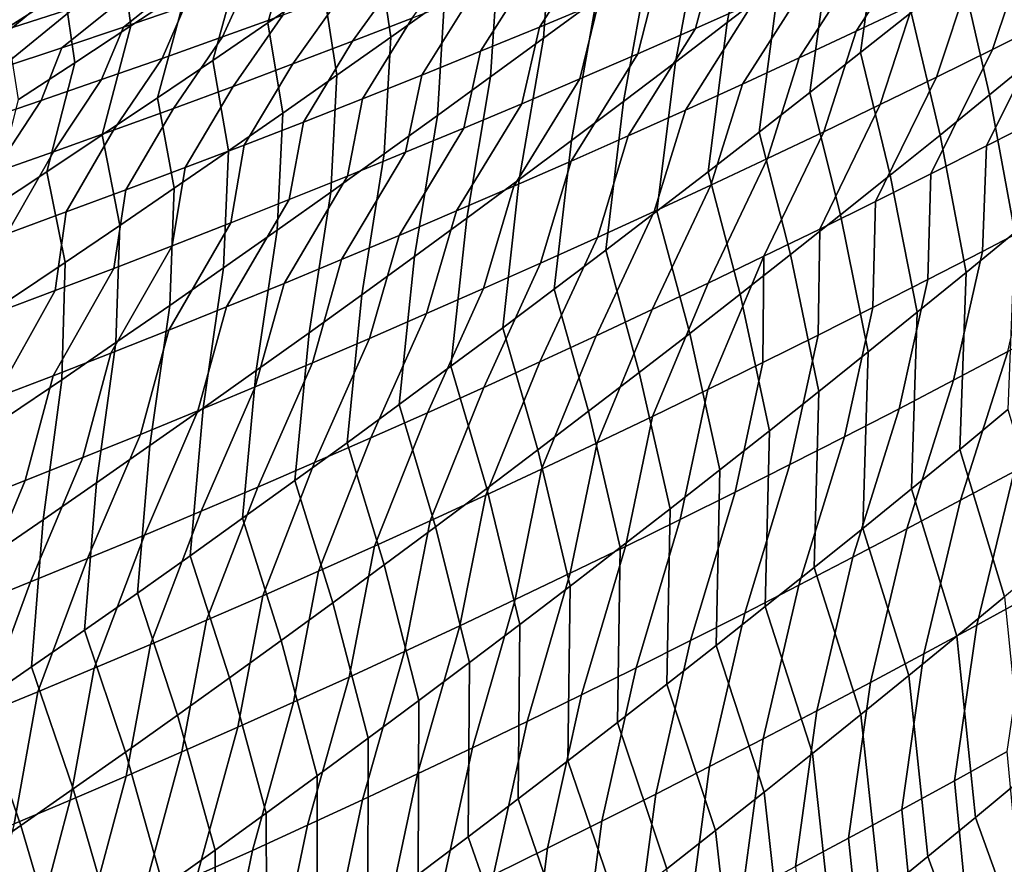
# Model space of a CAD drawing. Header units: metres. Extents: x -240 to 45, y -77 to 27.
# Tile 998 of 1056: x 28.49 to 30.19, y -22.65 to -21.19. Entities that reach past the tile are written whole.
import ezdxf

# ---------------------------------------------------------------- set-up
doc = ezdxf.new("R2010")
doc.units = ezdxf.units.M
doc.layers.add('solid_102011X2', color=7, linetype='CONTINUOUS')

msp = doc.modelspace()

# ---------------------------------------------------------------- linework, layer by layer
at = {"layer": 'solid_102011X2'}
for points in [[(28.947186, -20.806751, 135.066086), (28.178892, -21.011232, 135.125092), (27.886347, -21.195826, 130.809418), (28.661636, -20.989546, 130.746292)], [(29.798096, -21.129772, 80.637054), (29.709076, -21.198204, 80.605949), (29.755713, -20.953608, 80.240875), (29.84594, -20.884897, 80.270775)], [(30.026449, -21.180553, 81.093491), (29.939287, -21.249729, 81.060532), (29.97542, -20.991863, 80.699852), (30.063725, -20.922388, 80.731529)], [(29.011934, -21.133245, 79.239273), (28.917183, -21.198431, 79.213638), (28.970154, -21.010437, 78.833458), (29.066113, -20.94525, 78.857986)], [(29.483656, -21.157606, 80.152313), (29.392506, -21.224888, 80.123169), (29.406639, -21.024277, 79.742714), (29.498749, -20.957186, 79.770515)], [(29.709076, -21.198204, 80.605949), (29.619814, -21.266285, 80.575035), (29.665257, -21.021965, 80.211166), (29.755713, -20.953608, 80.240875)], [(30.150875, -20.981882, 123.703789), (30.051939, -21.028173, 123.742867), (29.931356, -21.213169, 123.418007), (30.029139, -21.166895, 123.378716)], [(28.661636, -20.989546, 130.746292), (27.886347, -21.195826, 130.809418), (28.237934, -21.183296, 127.414101), (28.341431, -21.155344, 127.362411)], [(29.221766, -21.157364, 79.687668), (29.129, -21.22336, 79.660431), (29.106476, -21.06768, 79.265099), (29.200811, -21.001741, 79.291115)], [(29.939287, -21.249729, 81.060532), (29.851875, -21.318563, 81.027771), (29.886877, -21.060991, 80.668358), (29.97542, -20.991863, 80.699852)], [(28.777653, -21.13966, 78.784958), (28.681108, -21.20369, 78.760994), (28.66456, -21.080662, 78.360275), (28.762722, -21.016819, 78.383095)], [(28.917183, -21.198431, 79.213638), (28.822226, -21.263239, 79.188194), (28.874001, -21.075241, 78.809113), (28.970154, -21.010437, 78.833458)], [(29.392506, -21.224888, 80.123169), (29.301125, -21.291809, 80.094208), (29.314312, -21.091003, 79.715103), (29.406639, -21.024277, 79.742714)], [(29.473921, -21.067993, 124.717171), (29.385653, -21.205875, 124.36937), (29.487097, -21.163599, 124.332817), (29.576244, -21.026117, 124.680962)], [(29.619814, -21.266285, 80.575035), (29.530308, -21.334015, 80.544312), (29.574572, -21.089964, 80.181648), (29.665257, -21.021965, 80.211166)], [(29.689569, -21.077465, 124.258781), (29.654629, -21.208265, 123.896111), (29.754185, -21.164009, 123.858261), (29.790592, -21.033613, 124.221298)], [(30.051939, -21.028173, 123.742867), (29.952843, -21.073959, 123.781631), (29.833412, -21.258942, 123.456993), (29.931356, -21.213169, 123.418007)], [(30.224201, -21.072851, 123.299217), (30.16678, -21.244423, 122.955338), (30.26343, -21.196114, 122.914413), (30.321478, -21.025089, 123.25901)], [(28.566216, -21.14411, 78.337631), (28.467686, -21.207155, 78.315186), (28.455379, -21.099463, 77.912834), (28.555567, -21.036646, 77.934196)], [(30.247009, -21.252823, 81.545494), (30.161743, -21.32255, 81.510689), (30.113361, -21.111038, 81.12664), (30.200027, -21.041185, 81.159996)], [(28.906916, -21.065563, 126.06337), (28.79953, -21.101669, 126.096481), (28.668163, -21.205893, 125.750214), (28.774107, -21.169735, 125.717239)], [(29.129, -21.22336, 79.660431), (29.036015, -21.288984, 79.633377), (29.011934, -21.133245, 79.239273), (29.106476, -21.06768, 79.265099)], [(29.150761, -21.108074, 125.210976), (29.063341, -21.230175, 124.858887), (29.166172, -21.190435, 124.823929), (29.254478, -21.068764, 125.1763)], [(29.371466, -21.109341, 124.753067), (29.284073, -21.24762, 124.405602), (29.385653, -21.205875, 124.36937), (29.473921, -21.067993, 124.717171)], [(29.851875, -21.318563, 81.027771), (29.764212, -21.387056, 80.995209), (29.798096, -21.129772, 80.637054), (29.886877, -21.060991, 80.668358)], [(28.681108, -21.20369, 78.760994), (28.584368, -21.26733, 78.737228), (28.566216, -21.14411, 78.337631), (28.66456, -21.080662, 78.360275)], [(28.822226, -21.263239, 79.188194), (28.727058, -21.327662, 79.162949), (28.777653, -21.13966, 78.784958), (28.874001, -21.075241, 78.809113)], [(29.588404, -21.120794, 124.295959), (29.554924, -21.252007, 123.933647), (29.654629, -21.208265, 123.896111), (29.689569, -21.077465, 124.258781)], [(29.952843, -21.073959, 123.781631), (29.85359, -21.11924, 123.820099), (29.73531, -21.304211, 123.495667), (29.833412, -21.258942, 123.456993)], [(30.126755, -21.120121, 123.339119), (30.06995, -21.29224, 122.995956), (30.16678, -21.244423, 122.955338), (30.224201, -21.072851, 123.299217)], [(28.564844, -21.133036, 126.556313), (28.47677, -21.20664, 126.193901), (28.584454, -21.172211, 126.161751), (28.673489, -21.099073, 126.524269)], [(28.79953, -21.101669, 126.096481), (28.692041, -21.137218, 126.129272), (28.56212, -21.241495, 125.782875), (28.668163, -21.205893, 125.750214)], [(28.879948, -21.133024, 125.683937), (28.838926, -21.222771, 125.313141), (28.942982, -21.185081, 125.279404), (28.985683, -21.095764, 125.65033)], [(29.301125, -21.291809, 80.094208), (29.209509, -21.358368, 80.065445), (29.221766, -21.157364, 79.687668), (29.314312, -21.091003, 79.715103)], [(29.530308, -21.334015, 80.544312), (29.440557, -21.40139, 80.513779), (29.483656, -21.157606, 80.152313), (29.574572, -21.089964, 80.181648)], [(28.410254, -21.149635, 126.991402), (28.347275, -21.199286, 126.619438), (28.456106, -21.166441, 126.588036), (28.521269, -21.117041, 126.959801)], [(29.046928, -21.146849, 125.245346), (28.96039, -21.269375, 124.893524), (29.063341, -21.230175, 124.858887), (29.150761, -21.108074, 125.210976)], [(29.268881, -21.150156, 124.788651), (29.182364, -21.28883, 124.441513), (29.284073, -21.24762, 124.405602), (29.371466, -21.109341, 124.753067)], [(29.487097, -21.163599, 124.332817), (29.455076, -21.295227, 123.970871), (29.554924, -21.252007, 123.933647), (29.588404, -21.120794, 124.295959)], [(29.85359, -21.11924, 123.820099), (29.754185, -21.164009, 123.858261), (29.637051, -21.34897, 123.534027), (29.73531, -21.304211, 123.495667)], [(30.029139, -21.166895, 123.378716), (29.972946, -21.339558, 123.036255), (30.06995, -21.29224, 122.995956), (30.126755, -21.120121, 123.339119)], [(30.161743, -21.32255, 81.510689), (30.07622, -21.391947, 81.476082), (30.026449, -21.180553, 81.093491), (30.113361, -21.111038, 81.12664)], [(28.456106, -21.166441, 126.588036), (28.368994, -21.240507, 126.225731), (28.47677, -21.20664, 126.193901), (28.564844, -21.133036, 126.556313)], [(28.692041, -21.137218, 126.129272), (28.584454, -21.172211, 126.161751), (28.455978, -21.276535, 125.815208), (28.56212, -21.241495, 125.782875)], [(28.774107, -21.169735, 125.717239), (28.734762, -21.259914, 125.346558), (28.838926, -21.222771, 125.313141), (28.879948, -21.133024, 125.683937)], [(29.036015, -21.288984, 79.633377), (28.942812, -21.354239, 79.606522), (28.917183, -21.198431, 79.213638), (29.011934, -21.133245, 79.239273)], [(29.764212, -21.387056, 80.995209), (29.676294, -21.455204, 80.962837), (29.709076, -21.198204, 80.605949), (29.798096, -21.129772, 80.637054)], [(28.584368, -21.26733, 78.737228), (28.487431, -21.330578, 78.713654), (28.467686, -21.207155, 78.315186), (28.566216, -21.14411, 78.337631)], [(28.727058, -21.327662, 79.162949), (28.631683, -21.391701, 79.137894), (28.681108, -21.20369, 78.760994), (28.777653, -21.13966, 78.784958)], [(28.942982, -21.185081, 125.279404), (28.857325, -21.308029, 124.927841), (28.96039, -21.269375, 124.893524), (29.046928, -21.146849, 125.245346)], [(29.166172, -21.190435, 124.823929), (29.080524, -21.329502, 124.477104), (29.182364, -21.28883, 124.441513), (29.268881, -21.150156, 124.788651)], [(30.359898, -21.147316, 122.873184), (30.26343, -21.196114, 122.914413), (30.156122, -21.410801, 122.600739), (30.251543, -21.362057, 122.559151)], [(28.668163, -21.205893, 125.750214), (28.630495, -21.296507, 125.379662), (28.734762, -21.259914, 125.346558), (28.774107, -21.169735, 125.717239)], [(29.209509, -21.358368, 80.065445), (29.117659, -21.424561, 80.036873), (29.129, -21.22336, 79.660431), (29.221766, -21.157364, 79.687668)], [(29.440557, -21.40139, 80.513779), (29.350561, -21.46841, 80.483437), (29.392506, -21.224888, 80.123169), (29.483656, -21.157606, 80.152313)], [(29.385653, -21.205875, 124.36937), (29.355087, -21.337925, 124.007767), (29.455076, -21.295227, 123.970871), (29.487097, -21.163599, 124.332817)], [(29.754185, -21.164009, 123.858261), (29.654629, -21.208265, 123.896111), (29.538639, -21.393221, 123.572067), (29.637051, -21.34897, 123.534027)], [(29.931356, -21.213169, 123.418007), (29.875769, -21.386377, 123.076241), (29.972946, -21.339558, 123.036255), (30.029139, -21.166895, 123.378716)], [(28.584454, -21.172211, 126.161751), (28.47677, -21.20664, 126.193901), (28.349745, -21.311014, 125.847214), (28.455978, -21.276535, 125.815208)], [(28.838926, -21.222771, 125.313141), (28.754147, -21.346136, 124.96183), (28.857325, -21.308029, 124.927841), (28.942982, -21.185081, 125.279404)], [(30.07622, -21.391947, 81.476082), (29.990437, -21.46101, 81.441673), (29.939287, -21.249729, 81.060532), (30.026449, -21.180553, 81.093491)], [(28.56212, -21.241495, 125.782875), (28.526129, -21.332548, 125.412437), (28.630495, -21.296507, 125.379662), (28.668163, -21.205893, 125.750214)], [(28.631683, -21.391701, 79.137894), (28.536097, -21.455351, 79.113037), (28.584368, -21.26733, 78.737228), (28.681108, -21.20369, 78.760994)], [(28.942812, -21.354239, 79.606522), (28.849386, -21.419119, 79.579857), (28.822226, -21.263239, 79.188194), (28.917183, -21.198431, 79.213638)], [(29.063341, -21.230175, 124.858887), (28.978561, -21.369633, 124.512367), (29.080524, -21.329502, 124.477104), (29.166172, -21.190435, 124.823929)], [(29.284073, -21.24762, 124.405602), (29.254959, -21.380098, 124.04435), (29.355087, -21.337925, 124.007767), (29.385653, -21.205875, 124.36937)], [(29.676294, -21.455204, 80.962837), (29.588121, -21.523005, 80.930664), (29.619814, -21.266285, 80.575035), (29.709076, -21.198204, 80.605949)], [(30.26343, -21.196114, 122.914413), (30.16678, -21.244423, 122.955338), (30.060516, -21.459061, 122.642006), (30.156122, -21.410801, 122.600739)], [(28.734762, -21.259914, 125.346558), (28.650862, -21.383694, 124.995499), (28.754147, -21.346136, 124.96183), (28.838926, -21.222771, 125.313141)], [(29.654629, -21.208265, 123.896111), (29.554924, -21.252007, 123.933647), (29.440079, -21.436956, 123.609787), (29.538639, -21.393221, 123.572067)], [(29.833412, -21.258942, 123.456993), (29.778421, -21.432693, 123.115906), (29.875769, -21.386377, 123.076241), (29.931356, -21.213169, 123.418007)], [(28.96039, -21.269375, 124.893524), (28.876476, -21.40922, 124.547302), (28.978561, -21.369633, 124.512367), (29.063341, -21.230175, 124.858887)], [(29.117659, -21.424561, 80.036873), (29.025574, -21.490385, 80.008499), (29.036015, -21.288984, 79.633377), (29.129, -21.22336, 79.660431)], [(29.350561, -21.46841, 80.483437), (29.260317, -21.535074, 80.453293), (29.301125, -21.291809, 80.094208), (29.392506, -21.224888, 80.123169)], [(28.455978, -21.276535, 125.815208), (28.421663, -21.368034, 125.444885), (28.526129, -21.332548, 125.412437), (28.56212, -21.241495, 125.782875)], [(29.182364, -21.28883, 124.441513), (29.154696, -21.421741, 124.080612), (29.254959, -21.380098, 124.04435), (29.284073, -21.24762, 124.405602)], [(29.554924, -21.252007, 123.933647), (29.455076, -21.295227, 123.970871), (29.34137, -21.480175, 123.647186), (29.440079, -21.436956, 123.609787)], [(29.990437, -21.46101, 81.441673), (29.90439, -21.529741, 81.407471), (29.851875, -21.318563, 81.027771), (29.939287, -21.249729, 81.060532)], [(30.16678, -21.244423, 122.955338), (30.06995, -21.29224, 122.995956), (29.964725, -21.506832, 122.682953), (30.060516, -21.459061, 122.642006)], [(30.289331, -21.490421, 81.916954), (30.205473, -21.559822, 81.880745), (30.161743, -21.32255, 81.510689), (30.247009, -21.252823, 81.545494)], [(28.536097, -21.455351, 79.113037), (28.440302, -21.518612, 79.088379), (28.487431, -21.330578, 78.713654), (28.584368, -21.26733, 78.737228)], [(28.630495, -21.296507, 125.379662), (28.54747, -21.420696, 125.028839), (28.650862, -21.383694, 124.995499), (28.734762, -21.259914, 125.346558)], [(28.849386, -21.419119, 79.579857), (28.755741, -21.483625, 79.553398), (28.727058, -21.327662, 79.162949), (28.822226, -21.263239, 79.188194)], [(28.857325, -21.308029, 124.927841), (28.774273, -21.448257, 124.581909), (28.876476, -21.40922, 124.547302), (28.96039, -21.269375, 124.893524)], [(29.588121, -21.523005, 80.930664), (29.499691, -21.59046, 80.898689), (29.530308, -21.334015, 80.544312), (29.619814, -21.266285, 80.575035)], [(29.73531, -21.304211, 123.495667), (29.680908, -21.478504, 123.155251), (29.778421, -21.432693, 123.115906), (29.833412, -21.258942, 123.456993)], [(29.025574, -21.490385, 80.008499), (28.933256, -21.555843, 79.980324), (28.942812, -21.354239, 79.606522), (29.036015, -21.288984, 79.633377)], [(29.080524, -21.329502, 124.477104), (29.0543, -21.462852, 124.116539), (29.154696, -21.421741, 124.080612), (29.182364, -21.28883, 124.441513)], [(28.526129, -21.332548, 125.412437), (28.443975, -21.457144, 125.061844), (28.54747, -21.420696, 125.028839), (28.630495, -21.296507, 125.379662)], [(29.260317, -21.535074, 80.453293), (29.169827, -21.601379, 80.423347), (29.209509, -21.358368, 80.065445), (29.301125, -21.291809, 80.094208)], [(29.455076, -21.295227, 123.970871), (29.355087, -21.337925, 124.007767), (29.242517, -21.522873, 123.684258), (29.34137, -21.480175, 123.647186)], [(29.637051, -21.34897, 123.534027), (29.583233, -21.523806, 123.194275), (29.680908, -21.478504, 123.155251), (29.73531, -21.304211, 123.495667)], [(30.06995, -21.29224, 122.995956), (29.972946, -21.339558, 123.036255), (29.868755, -21.55411, 122.723587), (29.964725, -21.506832, 122.682953)], [(28.754147, -21.346136, 124.96183), (28.671957, -21.486746, 124.616188), (28.774273, -21.448257, 124.581909), (28.857325, -21.308029, 124.927841)], [(29.90439, -21.529741, 81.407471), (29.818081, -21.598137, 81.373459), (29.764212, -21.387056, 80.995209), (29.851875, -21.318563, 81.027771)], [(30.205473, -21.559822, 81.880745), (30.121344, -21.628901, 81.844734), (30.07622, -21.391947, 81.476082), (30.161743, -21.32255, 81.510689)], [(28.421663, -21.368034, 125.444885), (28.340384, -21.493031, 125.094513), (28.443975, -21.457144, 125.061844), (28.526129, -21.332548, 125.412437)], [(28.755741, -21.483625, 79.553398), (28.661875, -21.547752, 79.52713), (28.631683, -21.391701, 79.137894), (28.727058, -21.327662, 79.162949)], [(28.978561, -21.369633, 124.512367), (28.953775, -21.503428, 124.152145), (29.0543, -21.462852, 124.116539), (29.080524, -21.329502, 124.477104)], [(29.355087, -21.337925, 124.007767), (29.254959, -21.380098, 124.04435), (29.143524, -21.565048, 123.720993), (29.242517, -21.522873, 123.684258)], [(29.499691, -21.59046, 80.898689), (29.411003, -21.657564, 80.866913), (29.440557, -21.40139, 80.513779), (29.530308, -21.334015, 80.544312)], [(29.972946, -21.339558, 123.036255), (29.875769, -21.386377, 123.076241), (29.772608, -21.600891, 122.763893), (29.868755, -21.55411, 122.723587)], [(28.650862, -21.383694, 124.995499), (28.569529, -21.524679, 124.650124), (28.671957, -21.486746, 124.616188), (28.754147, -21.346136, 124.96183)], [(28.933256, -21.555843, 79.980324), (28.840702, -21.620928, 79.952354), (28.849386, -21.419119, 79.579857), (28.942812, -21.354239, 79.606522)], [(29.169827, -21.601379, 80.423347), (29.079088, -21.667324, 80.3936), (29.117659, -21.424561, 80.036873), (29.209509, -21.358368, 80.065445)], [(29.538639, -21.393221, 123.572067), (29.485395, -21.568594, 123.232964), (29.583233, -21.523806, 123.194275), (29.637051, -21.34897, 123.534027)], [(28.876476, -21.40922, 124.547302), (28.853127, -21.543463, 124.187416), (28.953775, -21.503428, 124.152145), (28.978561, -21.369633, 124.512367)], [(30.156122, -21.410801, 122.600739), (30.149593, -21.5926, 122.253723), (30.243811, -21.543476, 122.211449), (30.251543, -21.362057, 122.559151)], [(28.54747, -21.420696, 125.028839), (28.466991, -21.562057, 124.683731), (28.569529, -21.524679, 124.650124), (28.650862, -21.383694, 124.995499)], [(28.661875, -21.547752, 79.52713), (28.567787, -21.6115, 79.501068), (28.536097, -21.455351, 79.113037), (28.631683, -21.391701, 79.137894)], [(29.254959, -21.380098, 124.04435), (29.154696, -21.421741, 124.080612), (29.044394, -21.606693, 123.757408), (29.143524, -21.565048, 123.720993)], [(29.875769, -21.386377, 123.076241), (29.778421, -21.432693, 123.115906), (29.676289, -21.647173, 122.803871), (29.772608, -21.600891, 122.763893)], [(29.818081, -21.598137, 81.373459), (29.731506, -21.666193, 81.339653), (29.676294, -21.455204, 80.962837), (29.764212, -21.387056, 80.995209)], [(30.121344, -21.628901, 81.844734), (30.036945, -21.697655, 81.808929), (29.990437, -21.46101, 81.441673), (30.07622, -21.391947, 81.476082)], [(28.774273, -21.448257, 124.581909), (28.752354, -21.582956, 124.222359), (28.853127, -21.543463, 124.187416), (28.876476, -21.40922, 124.547302)], [(29.411003, -21.657564, 80.866913), (29.322056, -21.724319, 80.835327), (29.350561, -21.46841, 80.483437), (29.440557, -21.40139, 80.513779)], [(29.440079, -21.436956, 123.609787), (29.387402, -21.612867, 123.271332), (29.485395, -21.568594, 123.232964), (29.538639, -21.393221, 123.572067)], [(28.443975, -21.457144, 125.061844), (28.364351, -21.598875, 124.716995), (28.466991, -21.562057, 124.683731), (28.54747, -21.420696, 125.028839)], [(28.840702, -21.620928, 79.952354), (28.747913, -21.68564, 79.924583), (28.755741, -21.483625, 79.553398), (28.849386, -21.419119, 79.579857)], [(29.154696, -21.421741, 124.080612), (29.0543, -21.462852, 124.116539), (28.945127, -21.64781, 123.793488), (29.044394, -21.606693, 123.757408)], [(29.079088, -21.667324, 80.3936), (28.988102, -21.732906, 80.364052), (29.025574, -21.490385, 80.008499), (29.117659, -21.424561, 80.036873)], [(30.060516, -21.459061, 122.642006), (30.05518, -21.641247, 122.295677), (30.149593, -21.5926, 122.253723), (30.156122, -21.410801, 122.600739)], [(29.34137, -21.480175, 123.647186), (29.289255, -21.65662, 123.309357), (29.387402, -21.612867, 123.271332), (29.440079, -21.436956, 123.609787)], [(29.778421, -21.432693, 123.115906), (29.680908, -21.478504, 123.155251), (29.579796, -21.692951, 122.843521), (29.676289, -21.647173, 122.803871)], [(28.567787, -21.6115, 79.501068), (28.473478, -21.674862, 79.475204), (28.440302, -21.518612, 79.088379), (28.536097, -21.455351, 79.113037)], [(28.671957, -21.486746, 124.616188), (28.651463, -21.621904, 124.256958), (28.752354, -21.582956, 124.222359), (28.774273, -21.448257, 124.581909)], [(29.731506, -21.666193, 81.339653), (29.644665, -21.733912, 81.306053), (29.588121, -21.523005, 80.930664), (29.676294, -21.455204, 80.962837)], [(29.964725, -21.506832, 122.682953), (29.960575, -21.689411, 122.337311), (30.05518, -21.641247, 122.295677), (30.060516, -21.459061, 122.642006)], [(29.0543, -21.462852, 124.116539), (28.953775, -21.503428, 124.152145), (28.845732, -21.688391, 123.829231), (28.945127, -21.64781, 123.793488)], [(29.322056, -21.724319, 80.835327), (29.232847, -21.790722, 80.803947), (29.260317, -21.535074, 80.453293), (29.350561, -21.46841, 80.483437)], [(30.036945, -21.697655, 81.808929), (29.952272, -21.766083, 81.773323), (29.90439, -21.529741, 81.407471), (29.990437, -21.46101, 81.441673)], [(28.569529, -21.524679, 124.650124), (28.550457, -21.660303, 124.291222), (28.651463, -21.621904, 124.256958), (28.671957, -21.486746, 124.616188)], [(28.747913, -21.68564, 79.924583), (28.654888, -21.749977, 79.897018), (28.661875, -21.547752, 79.52713), (28.755741, -21.483625, 79.553398)], [(28.988102, -21.732906, 80.364052), (28.896868, -21.798124, 80.334709), (28.933256, -21.555843, 79.980324), (29.025574, -21.490385, 80.008499)], [(29.242517, -21.522873, 123.684258), (29.190958, -21.699852, 123.347054), (29.289255, -21.65662, 123.309357), (29.34137, -21.480175, 123.647186)], [(29.680908, -21.478504, 123.155251), (29.583233, -21.523806, 123.194275), (29.483137, -21.738226, 122.882843), (29.579796, -21.692951, 122.843521)], [(28.953775, -21.503428, 124.152145), (28.853127, -21.543463, 124.187416), (28.746206, -21.728434, 123.864639), (28.845732, -21.688391, 123.829231)], [(29.868755, -21.55411, 122.723587), (29.865784, -21.737093, 122.378616), (29.960575, -21.689411, 122.337311), (29.964725, -21.506832, 122.682953)], [(28.466991, -21.562057, 124.683731), (28.449339, -21.698153, 124.32515), (28.550457, -21.660303, 124.291222), (28.569529, -21.524679, 124.650124)], [(29.143524, -21.565048, 123.720993), (29.092512, -21.742558, 123.384407), (29.190958, -21.699852, 123.347054), (29.242517, -21.522873, 123.684258)], [(29.583233, -21.523806, 123.194275), (29.485395, -21.568594, 123.232964), (29.386312, -21.782991, 122.921829), (29.483137, -21.738226, 122.882843)], [(29.644665, -21.733912, 81.306053), (29.557556, -21.801291, 81.272644), (29.499691, -21.59046, 80.898689), (29.588121, -21.523005, 80.930664)], [(28.853127, -21.543463, 124.187416), (28.752354, -21.582956, 124.222359), (28.646557, -21.767939, 123.899704), (28.746206, -21.728434, 123.864639)], [(29.232847, -21.790722, 80.803947), (29.143377, -21.856771, 80.772774), (29.169827, -21.601379, 80.423347), (29.260317, -21.535074, 80.453293)], [(29.952272, -21.766083, 81.773323), (29.867325, -21.834183, 81.737923), (29.818081, -21.598137, 81.373459), (29.90439, -21.529741, 81.407471)], [(30.149593, -21.5926, 122.253723), (30.099361, -21.814842, 121.937065), (30.192959, -21.765406, 121.894028), (30.243811, -21.543476, 122.211449)], [(28.654888, -21.749977, 79.897018), (28.561628, -21.813934, 79.869667), (28.567787, -21.6115, 79.501068), (28.661875, -21.547752, 79.52713)], [(28.896868, -21.798124, 80.334709), (28.805386, -21.862974, 80.30558), (28.840702, -21.620928, 79.952354), (28.933256, -21.555843, 79.980324)], [(29.772608, -21.600891, 122.763893), (29.770805, -21.784286, 122.419601), (29.865784, -21.737093, 122.378616), (29.868755, -21.55411, 122.723587)], [(30.193411, -21.865362, 82.211937), (30.110226, -21.933949, 82.174591), (30.121344, -21.628901, 81.844734), (30.205473, -21.559822, 81.880745)], [(29.044394, -21.606693, 123.757408), (28.993923, -21.784733, 123.421425), (29.092512, -21.742558, 123.384407), (29.143524, -21.565048, 123.720993)], [(29.485395, -21.568594, 123.232964), (29.387402, -21.612867, 123.271332), (29.28933, -21.827244, 122.960472), (29.386312, -21.782991, 122.921829)], [(28.752354, -21.582956, 124.222359), (28.651463, -21.621904, 124.256958), (28.546787, -21.806898, 123.934425), (28.646557, -21.767939, 123.899704)], [(29.557556, -21.801291, 81.272644), (29.470177, -21.868326, 81.239441), (29.411003, -21.657564, 80.866913), (29.499691, -21.59046, 80.898689)], [(30.05518, -21.641247, 122.295677), (30.005562, -21.863806, 121.979767), (30.099361, -21.814842, 121.937065), (30.149593, -21.5926, 122.253723)], [(28.561628, -21.813934, 79.869667), (28.468132, -21.877512, 79.842522), (28.473478, -21.674862, 79.475204), (28.567787, -21.6115, 79.501068)], [(28.945127, -21.64781, 123.793488), (28.895191, -21.826376, 123.458099), (28.993923, -21.784733, 123.421425), (29.044394, -21.606693, 123.757408)], [(29.143377, -21.856771, 80.772774), (29.053646, -21.922464, 80.741798), (29.079088, -21.667324, 80.3936), (29.169827, -21.601379, 80.423347)], [(29.387402, -21.612867, 123.271332), (29.289255, -21.65662, 123.309357), (29.192186, -21.870979, 122.998779), (29.28933, -21.827244, 122.960472)], [(29.772608, -21.600891, 122.763893), (29.676289, -21.647173, 122.803871), (29.580307, -21.877193, 122.500557), (29.675646, -21.830988, 122.460243)], [(29.772608, -21.600891, 122.763893), (29.675646, -21.830988, 122.460243), (29.770805, -21.784286, 122.419601)], [(29.867325, -21.834183, 81.737923), (29.782103, -21.901953, 81.702721), (29.731506, -21.666193, 81.339653), (29.818081, -21.598137, 81.373459)], [(28.651463, -21.621904, 124.256958), (28.550457, -21.660303, 124.291222), (28.446899, -21.84531, 123.968803), (28.546787, -21.806898, 123.934425)], [(28.805386, -21.862974, 80.30558), (28.713655, -21.927458, 80.276657), (28.747913, -21.68564, 79.924583), (28.840702, -21.620928, 79.952354)], [(30.110226, -21.933949, 82.174591), (30.026756, -22.002216, 82.137451), (30.036945, -21.697655, 81.808929), (30.121344, -21.628901, 81.844734)], [(29.676289, -21.647173, 122.803871), (29.579796, -21.692951, 122.843521), (29.484793, -21.922903, 122.540535), (29.580307, -21.877193, 122.500557)], [(29.960575, -21.689411, 122.337311), (29.91156, -21.912292, 122.022141), (30.005562, -21.863806, 121.979767), (30.05518, -21.641247, 122.295677)], [(28.550457, -21.660303, 124.291222), (28.449339, -21.698153, 124.32515), (28.346897, -21.883173, 124.002838), (28.446899, -21.84531, 123.968803)], [(28.845732, -21.688391, 123.829231), (28.796322, -21.867481, 123.494423), (28.895191, -21.826376, 123.458099), (28.945127, -21.64781, 123.793488)], [(29.289255, -21.65662, 123.309357), (29.190958, -21.699852, 123.347054), (29.094887, -21.914196, 123.036743), (29.192186, -21.870979, 122.998779)], [(29.470177, -21.868326, 81.239441), (29.382524, -21.935019, 81.206444), (29.322056, -21.724319, 80.835327), (29.411003, -21.657564, 80.866913)], [(29.053646, -21.922464, 80.741798), (28.963655, -21.987799, 80.711029), (28.988102, -21.732906, 80.364052), (29.079088, -21.667324, 80.3936)], [(29.782103, -21.901953, 81.702721), (29.696604, -21.969393, 81.667732), (29.644665, -21.733912, 81.306053), (29.731506, -21.666193, 81.339653)], [(28.713655, -21.927458, 80.276657), (28.621677, -21.991568, 80.24794), (28.654888, -21.749977, 79.897018), (28.747913, -21.68564, 79.924583)], [(28.746206, -21.728434, 123.864639), (28.697319, -21.908047, 123.530403), (28.796322, -21.867481, 123.494423), (28.845732, -21.688391, 123.829231)], [(29.579796, -21.692951, 122.843521), (29.483137, -21.738226, 122.882843), (29.389105, -21.968109, 122.580177), (29.484793, -21.922903, 122.540535)], [(29.865784, -21.737093, 122.378616), (29.817362, -21.960295, 122.064178), (29.91156, -21.912292, 122.022141), (29.960575, -21.689411, 122.337311)], [(30.026756, -22.002216, 82.137451), (29.943001, -22.070164, 82.100525), (29.952272, -21.766083, 81.773323), (30.036945, -21.697655, 81.808929)], [(29.190958, -21.699852, 123.347054), (29.092512, -21.742558, 123.384407), (28.997438, -21.95689, 123.074356), (29.094887, -21.914196, 123.036743)], [(28.646557, -21.767939, 123.899704), (28.598185, -21.948069, 123.566032), (28.697319, -21.908047, 123.530403), (28.746206, -21.728434, 123.864639)], [(29.382524, -21.935019, 81.206444), (29.294601, -22.001366, 81.173645), (29.232847, -21.790722, 80.803947), (29.322056, -21.724319, 80.835327)], [(30.28635, -21.7155, 121.85067), (30.192959, -21.765406, 121.894028), (30.111654, -22.021746, 121.603386), (30.204174, -21.971956, 121.559532)], [(28.963655, -21.987799, 80.711029), (28.873404, -22.052774, 80.680481), (28.896868, -21.798124, 80.334709), (28.988102, -21.732906, 80.364052)], [(29.092512, -21.742558, 123.384407), (28.993923, -21.784733, 123.421425), (28.899839, -21.999058, 123.111626), (28.997438, -21.95689, 123.074356)], [(29.483137, -21.738226, 122.882843), (29.386312, -21.782991, 122.921829), (29.293249, -22.012812, 122.619469), (29.389105, -21.968109, 122.580177)], [(29.696604, -21.969393, 81.667732), (29.610825, -22.036501, 81.632942), (29.557556, -21.801291, 81.272644), (29.644665, -21.733912, 81.306053)], [(29.770805, -21.784286, 122.419601), (29.722969, -22.007814, 122.105881), (29.817362, -21.960295, 122.064178), (29.865784, -21.737093, 122.378616)], [(28.621677, -21.991568, 80.24794), (28.529451, -22.055305, 80.219444), (28.561628, -21.813934, 79.869667), (28.654888, -21.749977, 79.897018)], [(29.943001, -22.070164, 82.100525), (29.858959, -22.137791, 82.063797), (29.867325, -21.834183, 81.737923), (29.952272, -21.766083, 81.773323)], [(30.192959, -21.765406, 121.894028), (30.099361, -21.814842, 121.937065), (30.018923, -22.071072, 121.646904), (30.111654, -22.021746, 121.603386)], [(28.546787, -21.806898, 123.934425), (28.49892, -21.987545, 123.601318), (28.598185, -21.948069, 123.566032), (28.646557, -21.767939, 123.899704)], [(29.386312, -21.782991, 122.921829), (29.28933, -21.827244, 122.960472), (29.197226, -22.057005, 122.658424), (29.293249, -22.012812, 122.619469)], [(28.873404, -22.052774, 80.680481), (28.78289, -22.117388, 80.650139), (28.805386, -21.862974, 80.30558), (28.896868, -21.798124, 80.334709)], [(28.993923, -21.784733, 123.421425), (28.895191, -21.826376, 123.458099), (28.802095, -22.040695, 123.148552), (28.899839, -21.999058, 123.111626)], [(29.294601, -22.001366, 81.173645), (29.206404, -22.067368, 81.141052), (29.143377, -21.856771, 80.772774), (29.232847, -21.790722, 80.803947)], [(29.675646, -21.830988, 122.460243), (29.628387, -22.054842, 122.14724), (29.722969, -22.007814, 122.105881), (29.770805, -21.784286, 122.419601)], [(28.446899, -21.84531, 123.968803), (28.399534, -22.02647, 123.636238), (28.49892, -21.987545, 123.601318), (28.546787, -21.806898, 123.934425)], [(28.529451, -22.055305, 80.219444), (28.436977, -22.118666, 80.191162), (28.468132, -21.877512, 79.842522), (28.561628, -21.813934, 79.869667)], [(29.610825, -22.036501, 81.632942), (29.524765, -22.103273, 81.598358), (29.470177, -21.868326, 81.239441), (29.557556, -21.801291, 81.272644)], [(30.099361, -21.814842, 121.937065), (30.005562, -21.863806, 121.979767), (29.92598, -22.119932, 121.690079), (30.018923, -22.071072, 121.646904)], [(28.895191, -21.826376, 123.458099), (28.796322, -21.867481, 123.494423), (28.704208, -22.081797, 123.18512), (28.802095, -22.040695, 123.148552)], [(29.28933, -21.827244, 122.960472), (29.192186, -21.870979, 122.998779), (29.10104, -22.100687, 122.697029), (29.197226, -22.057005, 122.658424)], [(29.580307, -21.877193, 122.500557), (29.533617, -22.101377, 122.188263), (29.628387, -22.054842, 122.14724), (29.675646, -21.830988, 122.460243)], [(29.858959, -22.137791, 82.063797), (29.77463, -22.205093, 82.027283), (29.782103, -21.901953, 81.702721), (29.867325, -21.834183, 81.737923)], [(28.796322, -21.867481, 123.494423), (28.697319, -21.908047, 123.530403), (28.606184, -22.122364, 123.221336), (28.704208, -22.081797, 123.18512)], [(28.78289, -22.117388, 80.650139), (28.692118, -22.181637, 80.62001), (28.713655, -21.927458, 80.276657), (28.805386, -21.862974, 80.30558)], [(29.206404, -22.067368, 81.141052), (29.117933, -22.13302, 81.108665), (29.053646, -21.922464, 80.741798), (29.143377, -21.856771, 80.772774)], [(30.005562, -21.863806, 121.979767), (29.91156, -21.912292, 122.022141), (29.83283, -22.16832, 121.732925), (29.92598, -22.119932, 121.690079)], [(30.269369, -22.11978, 82.567307), (30.187355, -22.188087, 82.528427), (30.110226, -21.933949, 82.174591), (30.193411, -21.865362, 82.211937)], [(29.192186, -21.870979, 122.998779), (29.094887, -21.914196, 123.036743), (29.004694, -22.143852, 122.735283), (29.10104, -22.100687, 122.697029)], [(29.524765, -22.103273, 81.598358), (29.438423, -22.16971, 81.56398), (29.382524, -21.935019, 81.206444), (29.470177, -21.868326, 81.239441)], [(29.484793, -21.922903, 122.540535), (29.438662, -22.147417, 122.228935), (29.533617, -22.101377, 122.188263), (29.580307, -21.877193, 122.500557)], [(29.77463, -22.205093, 82.027283), (29.690008, -22.27207, 81.990974), (29.696604, -21.969393, 81.667732), (29.782103, -21.901953, 81.702721)], [(28.697319, -21.908047, 123.530403), (28.598185, -21.948069, 123.566032), (28.508022, -22.162388, 123.257195), (28.606184, -22.122364, 123.221336)], [(29.094887, -21.914196, 123.036743), (28.997438, -21.95689, 123.074356), (28.908192, -22.186501, 122.773186), (29.004694, -22.143852, 122.735283)], [(29.91156, -21.912292, 122.022141), (29.817362, -21.960295, 122.064178), (29.739475, -22.21623, 121.775429), (29.83283, -22.16832, 121.732925)], [(28.692118, -22.181637, 80.62001), (28.601084, -22.24552, 80.590103), (28.621677, -21.991568, 80.24794), (28.713655, -21.927458, 80.276657)], [(29.117933, -22.13302, 81.108665), (29.02919, -22.198322, 81.076492), (28.963655, -21.987799, 80.711029), (29.053646, -21.922464, 80.741798)], [(29.438423, -22.16971, 81.56398), (29.351799, -22.235811, 81.529816), (29.294601, -22.001366, 81.173645), (29.382524, -21.935019, 81.206444)], [(29.389105, -21.968109, 122.580177), (29.343525, -22.192959, 122.269257), (29.438662, -22.147417, 122.228935), (29.484793, -21.922903, 122.540535)], [(30.187355, -22.188087, 82.528427), (30.105047, -22.256086, 82.489761), (30.026756, -22.002216, 82.137451), (30.110226, -21.933949, 82.174591)], [(30.296476, -21.921707, 121.51535), (30.204174, -21.971956, 121.559532), (30.139832, -22.236843, 121.273781), (30.23138, -22.186651, 121.228996)], [(28.598185, -21.948069, 123.566032), (28.49892, -21.987545, 123.601318), (28.409729, -22.201868, 123.292694), (28.508022, -22.162388, 123.257195)], [(28.997438, -21.95689, 123.074356), (28.899839, -21.999058, 123.111626), (28.811535, -22.228624, 122.810738), (28.908192, -22.186501, 122.773186)], [(29.293249, -22.012812, 122.619469), (29.248211, -22.237995, 122.309227), (29.343525, -22.192959, 122.269257), (29.389105, -21.968109, 122.580177)], [(29.690008, -22.27207, 81.990974), (29.605097, -22.338718, 81.95488), (29.610825, -22.036501, 81.632942), (29.696604, -21.969393, 81.667732)], [(29.817362, -21.960295, 122.064178), (29.722969, -22.007814, 122.105881), (29.645922, -22.26366, 121.817581), (29.739475, -22.21623, 121.775429)], [(30.204174, -21.971956, 121.559532), (30.111654, -22.021746, 121.603386), (30.048058, -22.286581, 121.318222), (30.139832, -22.236843, 121.273781)], [(28.49892, -21.987545, 123.601318), (28.399534, -22.02647, 123.636238), (28.311308, -22.240803, 123.327835), (28.409729, -22.201868, 123.292694)], [(28.601084, -22.24552, 80.590103), (28.509789, -22.309034, 80.560417), (28.529451, -22.055305, 80.219444), (28.621677, -21.991568, 80.24794)], [(28.899839, -21.999058, 123.111626), (28.802095, -22.040695, 123.148552), (28.714727, -22.27022, 122.847931), (28.811535, -22.228624, 122.810738)], [(29.02919, -22.198322, 81.076492), (28.940172, -22.263271, 81.044533), (28.873404, -22.052774, 80.680481), (28.963655, -21.987799, 80.711029)], [(29.351799, -22.235811, 81.529816), (29.264891, -22.301573, 81.495857), (29.206404, -22.067368, 81.141052), (29.294601, -22.001366, 81.173645)], [(30.105047, -22.256086, 82.489761), (30.022442, -22.323772, 82.451302), (29.943001, -22.070164, 82.100525), (30.026756, -22.002216, 82.137451)], [(29.197226, -22.057005, 122.658424), (29.152721, -22.282526, 122.348846), (29.248211, -22.237995, 122.309227), (29.293249, -22.012812, 122.619469)], [(29.722969, -22.007814, 122.105881), (29.628387, -22.054842, 122.14724), (29.55217, -22.310608, 121.85939), (29.645922, -22.26366, 121.817581)], [(29.605097, -22.338718, 81.95488), (29.519892, -22.405041, 81.918991), (29.524765, -22.103273, 81.598358), (29.610825, -22.036501, 81.632942)], [(30.111654, -22.021746, 121.603386), (30.018923, -22.071072, 121.646904), (29.956064, -22.335863, 121.362328), (30.048058, -22.286581, 121.318222)], [(28.802095, -22.040695, 123.148552), (28.704208, -22.081797, 123.18512), (28.617773, -22.311287, 122.884766), (28.714727, -22.27022, 122.847931)], [(28.940172, -22.263271, 81.044533), (28.850882, -22.327868, 81.012794), (28.78289, -22.117388, 80.650139), (28.873404, -22.052774, 80.680481)], [(29.628387, -22.054842, 122.14724), (29.533617, -22.101377, 122.188263), (29.458223, -22.357069, 121.900856), (29.55217, -22.310608, 121.85939)], [(28.509789, -22.309034, 80.560417), (28.418232, -22.372175, 80.53096), (28.436977, -22.118666, 80.191162), (28.529451, -22.055305, 80.219444)], [(29.10104, -22.100687, 122.697029), (29.05706, -22.326544, 122.388115), (29.152721, -22.282526, 122.348846), (29.197226, -22.057005, 122.658424)], [(29.264891, -22.301573, 81.495857), (29.177694, -22.366995, 81.462105), (29.117933, -22.13302, 81.108665), (29.206404, -22.067368, 81.141052)], [(30.022442, -22.323772, 82.451302), (29.939541, -22.391144, 82.413055), (29.858959, -22.137791, 82.063797), (29.943001, -22.070164, 82.100525)], [(30.018923, -22.071072, 121.646904), (29.92598, -22.119932, 121.690079), (29.863852, -22.384684, 121.40609), (29.956064, -22.335863, 121.362328)], [(28.704208, -22.081797, 123.18512), (28.606184, -22.122364, 123.221336), (28.520676, -22.35182, 122.921242), (28.617773, -22.311287, 122.884766)], [(29.004694, -22.143852, 122.735283), (28.961229, -22.37005, 122.427025), (29.05706, -22.326544, 122.388115), (29.10104, -22.100687, 122.697029)], [(29.533617, -22.101377, 122.188263), (29.438662, -22.147417, 122.228935), (29.364086, -22.403038, 121.941963), (29.458223, -22.357069, 121.900856)], [(29.519892, -22.405041, 81.918991), (29.434393, -22.471033, 81.883324), (29.438423, -22.16971, 81.56398), (29.524765, -22.103273, 81.598358)], [(28.606184, -22.122364, 123.221336), (28.508022, -22.162388, 123.257195), (28.423437, -22.391815, 122.957352), (28.520676, -22.35182, 122.921242)], [(28.850882, -22.327868, 81.012794), (28.76132, -22.392107, 80.98127), (28.692118, -22.181637, 80.62001), (28.78289, -22.117388, 80.650139)], [(29.92598, -22.119932, 121.690079), (29.83283, -22.16832, 121.732925), (29.771423, -22.433037, 121.449509), (29.863852, -22.384684, 121.40609)], [(29.177694, -22.366995, 81.462105), (29.090216, -22.432074, 81.428566), (29.02919, -22.198322, 81.076492), (29.117933, -22.13302, 81.108665)], [(29.939541, -22.391144, 82.413055), (29.856339, -22.458199, 82.375015), (29.77463, -22.205093, 82.027283), (29.858959, -22.137791, 82.063797)], [(28.908192, -22.186501, 122.773186), (28.865234, -22.413036, 122.465569), (28.961229, -22.37005, 122.427025), (29.004694, -22.143852, 122.735283)], [(29.438662, -22.147417, 122.228935), (29.343525, -22.192959, 122.269257), (29.269762, -22.448513, 121.982712), (29.364086, -22.403038, 121.941963)], [(28.508022, -22.162388, 123.257195), (28.409729, -22.201868, 123.292694), (28.326059, -22.431269, 122.993103), (28.423437, -22.391815, 122.957352)], [(29.434393, -22.471033, 81.883324), (29.348598, -22.536692, 81.847862), (29.351799, -22.235811, 81.529816), (29.438423, -22.16971, 81.56398)], [(29.83283, -22.16832, 121.732925), (29.739475, -22.21623, 121.775429), (29.678783, -22.480921, 121.492577), (29.771423, -22.433037, 121.449509)], [(28.76132, -22.392107, 80.98127), (28.671484, -22.455988, 80.949966), (28.601084, -22.24552, 80.590103), (28.692118, -22.181637, 80.62001)], [(28.811535, -22.228624, 122.810738), (28.769077, -22.455502, 122.503754), (28.865234, -22.413036, 122.465569), (28.908192, -22.186501, 122.773186)], [(30.139832, -22.236843, 121.273781), (30.10128, -22.505188, 120.989883), (30.192253, -22.45491, 120.944321), (30.23138, -22.186651, 121.228996)], [(30.218817, -22.501137, 82.844757), (30.137161, -22.568792, 82.804565), (30.105047, -22.256086, 82.489761), (30.187355, -22.188087, 82.528427)], [(29.090216, -22.432074, 81.428566), (29.002451, -22.496811, 81.395248), (28.940172, -22.263271, 81.044533), (29.02919, -22.198322, 81.076492)], [(29.343525, -22.192959, 122.269257), (29.248211, -22.237995, 122.309227), (29.175251, -22.49349, 122.023109), (29.269762, -22.448513, 121.982712)], [(29.856339, -22.458199, 82.375015), (29.772837, -22.524937, 82.337196), (29.690008, -22.27207, 81.990974), (29.77463, -22.205093, 82.027283)], [(29.739475, -22.21623, 121.775429), (29.645922, -22.26366, 121.817581), (29.585936, -22.52833, 121.535294), (29.678783, -22.480921, 121.492577)], [(28.714727, -22.27022, 122.847931), (28.67276, -22.497442, 122.541573), (28.769077, -22.455502, 122.503754), (28.811535, -22.228624, 122.810738)], [(29.248211, -22.237995, 122.309227), (29.152721, -22.282526, 122.348846), (29.080559, -22.537966, 122.063141), (29.175251, -22.49349, 122.023109)], [(29.348598, -22.536692, 81.847862), (29.262505, -22.60202, 81.812614), (29.264891, -22.301573, 81.495857), (29.351799, -22.235811, 81.529816)], [(30.048058, -22.286581, 121.318222), (30.010071, -22.555021, 121.035103), (30.10128, -22.505188, 120.989883), (30.139832, -22.236843, 121.273781)], [(28.671484, -22.455988, 80.949966), (28.581375, -22.519506, 80.918892), (28.509789, -22.309034, 80.560417), (28.601084, -22.24552, 80.590103)], [(30.137161, -22.568792, 82.804565), (30.055197, -22.636143, 82.764595), (30.022442, -22.323772, 82.451302), (30.105047, -22.256086, 82.489761)], [(28.617773, -22.311287, 122.884766), (28.576286, -22.538851, 122.579018), (28.67276, -22.497442, 122.541573), (28.714727, -22.27022, 122.847931)], [(29.002451, -22.496811, 81.395248), (28.914402, -22.561199, 81.362152), (28.850882, -22.327868, 81.012794), (28.940172, -22.263271, 81.044533)], [(29.645922, -22.26366, 121.817581), (29.55217, -22.310608, 121.85939), (29.492882, -22.575262, 121.57766), (29.585936, -22.52833, 121.535294)], [(29.772837, -22.524937, 82.337196), (29.689032, -22.591356, 82.299591), (29.605097, -22.338718, 81.95488), (29.690008, -22.27207, 81.990974)], [(29.152721, -22.282526, 122.348846), (29.05706, -22.326544, 122.388115), (28.985687, -22.581936, 122.102814), (29.080559, -22.537966, 122.063141)], [(29.956064, -22.335863, 121.362328), (29.918633, -22.604401, 121.079971), (30.010071, -22.555021, 121.035103), (30.048058, -22.286581, 121.318222)], [(28.581375, -22.519506, 80.918892), (28.490995, -22.582663, 80.888046), (28.418232, -22.372175, 80.53096), (28.509789, -22.309034, 80.560417)], [(29.262505, -22.60202, 81.812614), (29.176115, -22.667013, 81.777588), (29.177694, -22.366995, 81.462105), (29.264891, -22.301573, 81.495857)], [(28.520676, -22.35182, 122.921242), (28.479662, -22.579727, 122.616104), (28.576286, -22.538851, 122.579018), (28.617773, -22.311287, 122.884766)], [(29.55217, -22.310608, 121.85939), (29.458223, -22.357069, 121.900856), (29.399626, -22.621712, 121.619667), (29.492882, -22.575262, 121.57766)], [(30.055197, -22.636143, 82.764595), (29.972919, -22.703182, 82.724838), (29.939541, -22.391144, 82.413055), (30.022442, -22.323772, 82.451302)], [(28.914402, -22.561199, 81.362152), (28.826071, -22.625242, 81.329277), (28.76132, -22.392107, 80.98127), (28.850882, -22.327868, 81.012794)], [(29.05706, -22.326544, 122.388115), (28.961229, -22.37005, 122.427025), (28.89064, -22.625395, 122.142128), (28.985687, -22.581936, 122.102814)], [(29.689032, -22.591356, 82.299591), (29.604923, -22.657455, 82.262199), (29.519892, -22.405041, 81.918991), (29.605097, -22.338718, 81.95488)], [(29.863852, -22.384684, 121.40609), (29.826965, -22.653326, 121.124489), (29.918633, -22.604401, 121.079971), (29.956064, -22.335863, 121.362328)], [(28.423437, -22.391815, 122.957352), (28.382887, -22.620066, 122.652817), (28.479662, -22.579727, 122.616104), (28.520676, -22.35182, 122.921242)], [(29.458223, -22.357069, 121.900856), (29.364086, -22.403038, 121.941963), (29.30617, -22.667677, 121.661308), (29.399626, -22.621712, 121.619667)], [(28.490995, -22.582663, 80.888046), (28.400343, -22.645452, 80.85743), (28.326416, -22.434944, 80.501724), (28.418232, -22.372175, 80.53096)], [(28.961229, -22.37005, 122.427025), (28.865234, -22.413036, 122.465569), (28.795422, -22.668341, 122.181068), (28.89064, -22.625395, 122.142128)], [(29.176115, -22.667013, 81.777588), (29.08943, -22.73167, 81.742783), (29.090216, -22.432074, 81.428566), (29.177694, -22.366995, 81.462105)], [(28.826071, -22.625242, 81.329277), (28.737453, -22.688934, 81.296631), (28.671484, -22.455988, 80.949966), (28.76132, -22.392107, 80.98127)], [(29.771423, -22.433037, 121.449509), (29.735071, -22.70179, 121.168655), (29.826965, -22.653326, 121.124489), (29.863852, -22.384684, 121.40609)], [(29.972919, -22.703182, 82.724838), (29.890331, -22.769913, 82.685295), (29.856339, -22.458199, 82.375015), (29.939541, -22.391144, 82.413055)], [(29.364086, -22.403038, 121.941963), (29.269762, -22.448513, 121.982712), (29.212517, -22.713152, 121.702599), (29.30617, -22.667677, 121.661308)], [(29.604923, -22.657455, 82.262199), (29.520512, -22.72323, 82.225021), (29.434393, -22.471033, 81.883324), (29.519892, -22.405041, 81.918991)], [(28.865234, -22.413036, 122.465569), (28.769077, -22.455502, 122.503754), (28.700033, -22.71077, 122.219643), (28.795422, -22.668341, 122.181068)], [(29.08943, -22.73167, 81.742783), (29.002445, -22.795988, 81.708199), (29.002451, -22.496811, 81.395248), (29.090216, -22.432074, 81.428566)], [(29.678783, -22.480921, 121.492577), (29.642958, -22.74979, 121.212463), (29.735071, -22.70179, 121.168655), (29.771423, -22.433037, 121.449509)], [(28.737453, -22.688934, 81.296631), (28.648554, -22.752274, 81.264206), (28.581375, -22.519506, 80.918892), (28.671484, -22.455988, 80.949966)], [(28.769077, -22.455502, 122.503754), (28.67276, -22.497442, 122.541573), (28.604479, -22.752678, 122.257843), (28.700033, -22.71077, 122.219643)], [(29.269762, -22.448513, 121.982712), (29.175251, -22.49349, 122.023109), (29.118671, -22.758133, 121.743515), (29.212517, -22.713152, 121.702599)], [(29.890331, -22.769913, 82.685295), (29.80743, -22.83633, 82.645981), (29.772837, -22.524937, 82.337196), (29.856339, -22.458199, 82.375015)], [(30.10128, -22.505188, 120.989883), (30.125534, -22.755684, 120.688988), (30.215492, -22.705286, 120.642586), (30.192253, -22.45491, 120.944321)], [(29.520512, -22.72323, 82.225021), (29.435793, -22.788683, 82.188072), (29.348598, -22.536692, 81.847862), (29.434393, -22.471033, 81.883324)], [(29.175251, -22.49349, 122.023109), (29.080559, -22.537966, 122.063141), (29.024635, -22.80262, 121.784073), (29.118671, -22.758133, 121.743515)], [(29.585936, -22.52833, 121.535294), (29.550625, -22.797321, 121.255913), (29.642958, -22.74979, 121.212463), (29.678783, -22.480921, 121.492577)], [(28.67276, -22.497442, 122.541573), (28.576286, -22.538851, 122.579018), (28.50876, -22.79406, 122.29567), (28.604479, -22.752678, 122.257843)], [(29.002445, -22.795988, 81.708199), (28.915167, -22.859966, 81.673843), (28.914402, -22.561199, 81.362152), (29.002451, -22.496811, 81.395248)], [(30.010071, -22.555021, 121.035103), (30.035334, -22.805647, 120.735039), (30.125534, -22.755684, 120.688988), (30.10128, -22.505188, 120.989883)], [(30.317902, -22.778463, 83.177719), (30.237246, -22.845774, 83.135933), (30.137161, -22.568792, 82.804565), (30.218817, -22.501137, 82.844757)], [(28.648554, -22.752274, 81.264206), (28.55937, -22.815258, 81.232018), (28.490995, -22.582663, 80.888046), (28.581375, -22.519506, 80.918892)], [(29.492882, -22.575262, 121.57766), (29.458075, -22.844381, 121.299004), (29.550625, -22.797321, 121.255913), (29.585936, -22.52833, 121.535294)], [(29.80743, -22.83633, 82.645981), (29.724213, -22.902433, 82.60688), (29.689032, -22.591356, 82.299591), (29.772837, -22.524937, 82.337196)], [(28.576286, -22.538851, 122.579018), (28.479662, -22.579727, 122.616104), (28.412884, -22.834913, 122.333122), (28.50876, -22.79406, 122.29567)], [(29.080559, -22.537966, 122.063141), (28.985687, -22.581936, 122.102814), (28.930412, -22.846603, 121.824257), (29.024635, -22.80262, 121.784073)], [(29.435793, -22.788683, 82.188072), (29.350765, -22.853809, 82.151329), (29.262505, -22.60202, 81.812614), (29.348598, -22.536692, 81.847862)], [(28.915167, -22.859966, 81.673843), (28.827591, -22.923603, 81.639709), (28.826071, -22.625242, 81.329277), (28.914402, -22.561199, 81.362152)], [(29.918633, -22.604401, 121.079971), (29.944891, -22.855173, 120.780739), (30.035334, -22.805647, 120.735039), (30.010071, -22.555021, 121.035103)], [(29.399626, -22.621712, 121.619667), (29.365313, -22.890963, 121.341721), (29.458075, -22.844381, 121.299004), (29.492882, -22.575262, 121.57766)], [(30.237246, -22.845774, 83.135933), (30.156267, -22.912786, 83.094368), (30.055197, -22.636143, 82.764595), (30.137161, -22.568792, 82.804565)], [(28.55937, -22.815258, 81.232018), (28.469904, -22.877888, 81.200066), (28.400343, -22.645452, 80.85743), (28.490995, -22.582663, 80.888046)], [(28.985687, -22.581936, 122.102814), (28.89064, -22.625395, 122.142128), (28.836006, -22.890083, 121.864067), (28.930412, -22.846603, 121.824257)], [(29.724213, -22.902433, 82.60688), (29.640678, -22.968222, 82.568001), (29.604923, -22.657455, 82.262199), (29.689032, -22.591356, 82.299591)], [(29.350765, -22.853809, 82.151329), (29.26543, -22.918612, 82.114815), (29.176115, -22.667013, 81.777588), (29.262505, -22.60202, 81.812614)], [(29.826965, -22.653326, 121.124489), (29.854208, -22.904255, 120.826088), (29.944891, -22.855173, 120.780739), (29.918633, -22.604401, 121.079971)], [(28.827591, -22.923603, 81.639709), (28.739719, -22.986897, 81.60582), (28.737453, -22.688934, 81.296631), (28.826071, -22.625242, 81.329277)], [(28.89064, -22.625395, 122.142128), (28.795422, -22.668341, 122.181068), (28.741419, -22.933054, 121.903511), (28.836006, -22.890083, 121.864067)], [(29.30617, -22.667677, 121.661308), (29.272343, -22.937065, 121.384079), (29.365313, -22.890963, 121.341721), (29.399626, -22.621712, 121.619667)], [(30.156267, -22.912786, 83.094368), (30.07497, -22.9795, 83.053024), (29.972919, -22.703182, 82.724838), (30.055197, -22.636143, 82.764595)]]:
    msp.add_3dface(points, dxfattribs=at)

doc.saveas('drawing.dxf')
